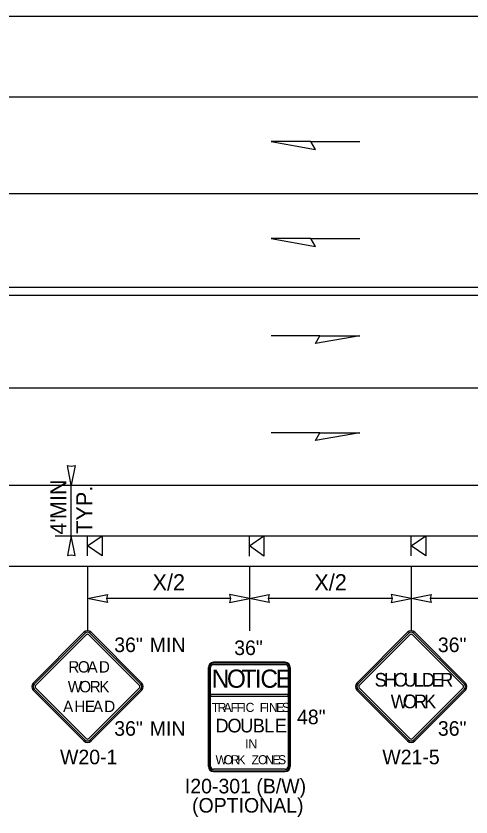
# Model space of a CAD drawing. Extents: x 99999.1 to 100096.1, y 99995 to 100010.7.
# Drawn here: x 100002.095 to 100004.344, y 100003.745 to 100007.706 of the extents above; entities that cross this region are included whole.
import ezdxf

# ---------------------------------------------------------------- set-up
doc = ezdxf.new("R2010")
doc.units = 0
for name, color, linetype in [('RD_ED_ShoulderPavedEdge', 7, 'Continuous'), ('RD_MK_LineDblYellowCenter', 7, 'Continuous'), ('RD_MK_LineEdgeWhite', 7, 'Continuous'), ('RD_MK_LineLane', 7, 'Continuous'), ('TR_SN_ConstructionSigns', 7, 'Continuous'), ('TR_WZ_PortableSignMountBlk-Org', 7, 'Continuous'), ('TR_WZ_PortableSignMountBlk-Wht', 7, 'Continuous'), ('TR_WZ_WorkZoneDetails', 7, 'Continuous'), ('TR_WZ_WorkZoneTextCurrent', 7, 'Continuous')]:
    doc.layers.add(name, color=color, linetype=linetype)

msp = doc.modelspace()

# ---------------------------------------------------------------- linework, layer by layer
at = {"layer": 'RD_ED_ShoulderPavedEdge'}
for p, q in [((100000.8283, 100007.7057), (100014.8933, 100007.7057)), ((100000.8283, 100004.9857), (100014.8933, 100004.9857))]:
    msp.add_line(p, q, dxfattribs=at)
at = {"layer": 'RD_MK_LineDblYellowCenter'}
for p, q in [((100000.849, 100006.3657), (100014.914, 100006.3657)), ((100000.8076, 100006.3257), (100014.8726, 100006.3257))]:
    msp.add_line(p, q, dxfattribs=at)
at = {"layer": 'RD_MK_LineEdgeWhite'}
for p, q in [((100000.8283, 100007.3057), (100014.8933, 100007.3057)), ((100000.8283, 100005.3857), (100014.8933, 100005.3857))]:
    msp.add_line(p, q, dxfattribs=at)
at = {"layer": 'RD_MK_LineLane'}
for points in [[(100014.8933, 100006.8257), (100000.8283, 100006.8257)], [(100014.8933, 100005.8657), (100000.8283, 100005.8657)]]:
    msp.add_lwpolyline(points, dxfattribs=at)
at = {"layer": 'TR_SN_ConstructionSigns'}
for p, q in [((100002.4307, 100004.6583), (100002.1801, 100004.4077)), ((100002.4357, 100004.6533), (100002.1851, 100004.4028)), ((100002.1921, 100004.3958), (100002.4426, 100004.6464)), ((100002.4546, 100004.6464), (100002.7052, 100004.3958)), ((100002.7121, 100004.4028), (100002.4615, 100004.6533)), ((100002.7171, 100004.4077), (100002.4665, 100004.6583)), ((100004.0307, 100004.6583), (100003.7801, 100004.4077)), ((100004.0357, 100004.6533), (100003.7851, 100004.4028)), ((100003.7921, 100004.3958), (100004.0426, 100004.6464)), ((100004.0546, 100004.6464), (100004.3052, 100004.3958)), ((100004.3121, 100004.4028), (100004.0615, 100004.6533)), ((100004.3171, 100004.4077), (100004.0665, 100004.6583)), ((100003.0714, 100004.51), (100003.4258, 100004.51)), ((100003.4258, 100004.51), (100003.0714, 100004.51)), ((100003.4258, 100004.51), (100003.0714, 100004.51)), ((100003.4258, 100004.5058), (100003.0714, 100004.5058)), ((100003.0461, 100003.9953), (100003.0461, 100004.4847)), ((100003.0461, 100004.4847), (100003.0461, 100003.9953)), ((100003.0461, 100004.4847), (100003.0461, 100003.9953)), ((100003.0503, 100004.4847), (100003.0503, 100003.9953)), ((100003.0574, 100004.3504), (100003.0574, 100004.4847)), ((100003.0714, 100004.4988), (100003.4258, 100004.4988)), ((100003.4399, 100004.4847), (100003.4399, 100004.3504)), ((100003.4469, 100003.9953), (100003.4469, 100004.4847)), ((100003.4511, 100004.4847), (100003.4511, 100003.9953)), ((100003.4511, 100003.9953), (100003.4511, 100004.4847)), ((100003.4511, 100003.9953), (100003.4511, 100004.4847)), ((100002.4426, 100004.1333), (100002.1921, 100004.3839)), ((100002.7052, 100004.3839), (100002.4546, 100004.1333)), ((100004.0426, 100004.1333), (100003.7921, 100004.3839)), ((100004.3052, 100004.3839), (100004.0546, 100004.1333)), ((100002.1801, 100004.3719), (100002.4307, 100004.1214)), ((100002.1851, 100004.3769), (100002.4357, 100004.1263)), ((100002.4615, 100004.1263), (100002.7121, 100004.3769)), ((100002.4665, 100004.1214), (100002.7171, 100004.3719)), ((100003.0574, 100004.3504), (100003.0574, 100004.3504)), ((100003.4399, 100004.3504), (100003.0574, 100004.3504)), ((100003.0574, 100004.3504), (100003.0574, 100004.3434)), ((100003.0574, 100004.3434), (100003.0574, 100004.3504)), ((100003.0574, 100004.3434), (100003.4399, 100004.3434)), ((100003.0574, 100003.9953), (100003.0574, 100004.3434)), ((100003.4399, 100004.3434), (100003.4399, 100004.3504)), ((100003.4399, 100004.3504), (100003.4399, 100004.3434)), ((100003.4399, 100004.3434), (100003.4399, 100003.9953)), ((100003.7801, 100004.3719), (100004.0307, 100004.1214)), ((100003.7851, 100004.3769), (100004.0357, 100004.1263)), ((100004.0615, 100004.1263), (100004.3121, 100004.3769)), ((100004.0665, 100004.1214), (100004.3171, 100004.3719)), ((100003.4258, 100003.9813), (100003.0714, 100003.9813)), ((100003.0714, 100003.9742), (100003.4258, 100003.9742)), ((100003.4258, 100003.97), (100003.0714, 100003.97)), ((100003.0714, 100003.97), (100003.4258, 100003.97)), ((100003.0714, 100003.97), (100003.4258, 100003.97))]:
    msp.add_line(p, q, dxfattribs=at)
for centre, radius, start, end in [((100002.4486, 100004.6404), 0.0253, 45, 135), ((100004.0486, 100004.6404), 0.0253, 45, 135), ((100002.4486, 100004.6404), 0.0183, 45, 135), ((100002.4486, 100004.6404), 0.00844, 45, 135), ((100004.0486, 100004.6404), 0.0183, 45, 135), ((100004.0486, 100004.6404), 0.00844, 45, 135), ((100003.0714, 100004.4847), 0.0253, 90, 180), ((100003.0714, 100004.4847), 0.0253, 90, 180), ((100003.0714, 100004.4847), 0.0253, 90, 180), ((100003.0714, 100004.4847), 0.0211, 90, 180), ((100003.4258, 100004.4847), 0.0253, 0, 90), ((100003.4258, 100004.4847), 0.0253, 0, 90), ((100003.4258, 100004.4847), 0.0253, 0, 90), ((100003.4258, 100004.4847), 0.0211, 0, 90), ((100003.0714, 100004.4847), 0.0141, 90, 180), ((100003.4258, 100004.4847), 0.0141, 0, 90), ((100002.198, 100004.3898), 0.0253, 135, 225), ((100002.198, 100004.3898), 0.0183, 135, 225), ((100002.198, 100004.3898), 0.00844, 135, 225), ((100002.6992, 100004.3898), 0.00844, 315, 45), ((100002.6992, 100004.3898), 0.0183, 315, 45), ((100002.6992, 100004.3898), 0.0253, 315, 45), ((100003.798, 100004.3898), 0.0253, 135, 225), ((100003.798, 100004.3898), 0.0183, 135, 225), ((100003.798, 100004.3898), 0.00844, 135, 225), ((100004.2992, 100004.3898), 0.00844, 315, 45), ((100004.2992, 100004.3898), 0.0183, 315, 45), ((100004.2992, 100004.3898), 0.0253, 315, 45), ((100002.4486, 100004.1393), 0.0253, 225, 315), ((100002.4486, 100004.1393), 0.0183, 225, 315), ((100002.4486, 100004.1393), 0.00844, 225, 315), ((100004.0486, 100004.1393), 0.0253, 225, 315), ((100004.0486, 100004.1393), 0.0183, 225, 315), ((100004.0486, 100004.1393), 0.00844, 225, 315), ((100003.0714, 100003.9953), 0.0253, 180, 270), ((100003.0714, 100003.9953), 0.0253, 180, 270), ((100003.0714, 100003.9953), 0.0253, 180, 270), ((100003.0714, 100003.9953), 0.0211, 180, 270), ((100003.0714, 100003.9953), 0.0141, 180, 270), ((100003.4258, 100003.9953), 0.0253, 270, 0), ((100003.4258, 100003.9953), 0.0253, 270, 0), ((100003.4258, 100003.9953), 0.0211, 270, 0), ((100003.4258, 100003.9953), 0.0141, 270, 0), ((100003.4258, 100003.9953), 0.0253, 270, 0)]:
    msp.add_arc(centre, radius, start, end, dxfattribs=at)
at = {"layer": 'TR_WZ_PortableSignMountBlk-Org'}
for p, q in [((100002.4486, 100005.0358), (100002.4486, 100005.1358)), ((100004.0486, 100005.0358), (100004.0486, 100005.1358))]:
    msp.add_line(p, q, dxfattribs=at)
for points in [[(100002.4486, 100005.0857), (100002.5204, 100005.1358), (100002.5204, 100005.0358)], [(100004.0486, 100005.0857), (100004.1204, 100005.1358), (100004.1204, 100005.0358)]]:
    msp.add_lwpolyline(points, close=True, dxfattribs=at)
at = {"layer": 'TR_WZ_PortableSignMountBlk-Wht'}
msp.add_line((100003.2486, 100005.0357), (100003.2486, 100005.1357), dxfattribs=at)
msp.add_lwpolyline([(100003.2486, 100005.0856), (100003.3204, 100005.1357), (100003.3204, 100005.0357)], close=True, dxfattribs=at)
at = {"layer": 'TR_WZ_WorkZoneDetails'}
for p, q in [((100003.553, 100007.085), (100003.7941, 100007.085)), ((100003.553, 100006.605), (100003.7941, 100006.605)), ((100003.5976, 100006.125), (100003.3565, 100006.125)), ((100003.5976, 100005.645), (100003.3565, 100005.645)), ((100002.2886, 100005.3857), (100002.4486, 100005.3857)), ((100002.3686, 100005.1358), (100002.3686, 100005.3857)), ((100002.2886, 100005.1358), (100002.4486, 100005.1358)), ((100002.4486, 100005.1358), (100005.9101, 100005.1358)), ((100002.4486, 100004.9857), (100002.4486, 100004.6657)), ((100003.2486, 100004.986), (100003.2486, 100004.6657)), ((100004.0486, 100004.986), (100004.0486, 100004.6657)), ((100003.1549, 100004.8257), (100002.5423, 100004.8257)), ((100003.9549, 100004.8257), (100003.3423, 100004.8257)), ((100004.9549, 100004.8257), (100004.1423, 100004.8257))]:
    msp.add_line(p, q, dxfattribs=at)
for points in [[(100003.3565, 100007.085), (100003.5753, 100007.0464), (100003.553, 100007.085)], [(100003.3565, 100006.605), (100003.5753, 100006.5664), (100003.553, 100006.605)], [(100003.7941, 100006.125), (100003.5753, 100006.0864), (100003.5976, 100006.125)], [(100003.7941, 100005.645), (100003.5753, 100005.6064), (100003.5976, 100005.645)], [(100002.3686, 100005.3857), (100002.3493, 100005.484), (100002.3686, 100005.4795), (100002.3879, 100005.484)], [(100002.3686, 100005.1358), (100002.3493, 100005.0375), (100002.3686, 100005.0421), (100002.3879, 100005.0375)], [(100002.4486, 100004.8257), (100002.5469, 100004.845), (100002.5423, 100004.8257), (100002.5469, 100004.8065)], [(100003.2486, 100004.8257), (100003.1503, 100004.845), (100003.1549, 100004.8257), (100003.1503, 100004.8065)], [(100003.2486, 100004.8257), (100003.3469, 100004.845), (100003.3423, 100004.8257), (100003.3469, 100004.8065)], [(100004.0486, 100004.8257), (100003.9503, 100004.845), (100003.9549, 100004.8257), (100003.9503, 100004.8065)], [(100004.0486, 100004.8257), (100004.1469, 100004.845), (100004.1423, 100004.8257), (100004.1469, 100004.8065)]]:
    msp.add_lwpolyline(points, close=True, dxfattribs=at)

# ---------------------------------------------------------------- texts
at = {"layer": 'TR_SN_ConstructionSigns'}
for s, p in [('36"', (100002.5807, 100004.5607)), ('MIN', (100002.7562, 100004.5607)), ('36"', (100004.1807, 100004.5607)), ('36"', (100003.1738, 100004.546)), ('48"', (100003.4844, 100004.204)), ('36"', (100002.5807, 100004.147)), ('MIN', (100002.7562, 100004.147)), ('36"', (100004.1807, 100004.147)), ('W20-1', (100002.3128, 100004.0059)), ('W21-5', (100003.9061, 100004.0059)), ('I20-301 (B/W)', (100002.93, 100003.862)), ('(OPTIONAL)', (100002.9655, 100003.7669))]:
    msp.add_text(s, height=0.072, rotation=360, dxfattribs=at).set_placement(p)
for s, height, p in [('R', 0.0562, (100002.354, 100004.4594)), ('O', 0.0562, (100002.401, 100004.4594)), ('A', 0.0562, (100002.4484, 100004.4594)), ('D', 0.0562, (100002.5049, 100004.4594)), ('N', 0.09, (100003.0629, 100004.3842)), ('O', 0.09, (100003.1379, 100004.3842)), ('T', 0.09, (100003.21, 100004.3842)), ('I', 0.09, (100003.2753, 100004.3842)), ('C', 0.09, (100003.3035, 100004.3842)), ('E', 0.09, (100003.3786, 100004.3842)), ('S', 0.0675, (100003.8679, 100004.3898)), ('H', 0.0675, (100003.914, 100004.3898)), ('O', 0.0675, (100003.9616, 100004.3898)), ('U', 0.0675, (100004.0113, 100004.3898)), ('L', 0.0675, (100004.0599, 100004.3898)), ('D', 0.0675, (100004.1012, 100004.3898)), ('E', 0.0675, (100004.1488, 100004.3898)), ('R', 0.0675, (100004.1915, 100004.3898)), ('W', 0.0562, (100002.3511, 100004.3617)), ('O', 0.0562, (100002.408, 100004.3617)), ('R', 0.0562, (100002.4595, 100004.3617)), ('K', 0.0562, (100002.5067, 100004.3617)), ('W', 0.0675, (100003.9474, 100004.283)), ('O', 0.0675, (100004.0074, 100004.283)), ('R', 0.0675, (100004.0619, 100004.283)), ('K', 0.0675, (100004.1121, 100004.283)), ('A', 0.0562, (100002.3277, 100004.264)), ('H', 0.0562, (100002.3839, 100004.264)), ('E', 0.0562, (100002.4357, 100004.264)), ('A', 0.0562, (100002.4751, 100004.264)), ('D', 0.0562, (100002.5313, 100004.264)), ('T', 0.045, (100003.0628, 100004.2646)), ('R', 0.045, (100003.092, 100004.2646)), ('A', 0.045, (100003.1213, 100004.2646)), ('F', 0.045, (100003.1564, 100004.2646)), ('F', 0.045, (100003.1856, 100004.2646)), ('I', 0.045, (100003.2149, 100004.2646)), ('C', 0.045, (100003.2302, 100004.2646)), ('F', 0.045, (100003.3004, 100004.2646)), ('I', 0.045, (100003.3296, 100004.2646)), ('N', 0.045, (100003.3458, 100004.2646)), ('E', 0.045, (100003.3809, 100004.2646)), ('S', 0.045, (100003.4093, 100004.2646)), ('D', 0.0675, (100003.0809, 100004.1634)), ('O', 0.0675, (100003.1403, 100004.1634)), ('U', 0.0675, (100003.2031, 100004.1634)), ('B', 0.0675, (100003.2652, 100004.1634)), ('L', 0.0675, (100003.3225, 100004.1634)), ('E', 0.0675, (100003.3745, 100004.1634)), ('I', 0.045, (100003.2279, 100004.0846)), ('N', 0.045, (100003.2441, 100004.0846)), ('W', 0.045, (100003.0814, 100004.0059)), ('O', 0.045, (100003.121, 100004.0059)), ('R', 0.045, (100003.1566, 100004.0059)), ('K', 0.045, (100003.1894, 100004.0059)), ('Z', 0.045, (100003.2596, 100004.0059)), ('O', 0.045, (100003.2916, 100004.0059)), ('N', 0.045, (100003.3271, 100004.0059)), ('E', 0.045, (100003.3622, 100004.0059)), ('S', 0.045, (100003.3906, 100004.0059))]:
    msp.add_text(s, height=height, dxfattribs=at).set_placement(p)
at = {"layer": 'TR_WZ_WorkZoneTextCurrent'}
for s, rotation, p in [('MIN', 90, (100002.3446, 100005.2182)), ('TYP.', 90, (100002.4726, 100005.1454)), ("4'", 90, (100002.3446, 100005.1417)), ('X/2', 360, (100002.7701, 100004.8657)), ('X/2', 360, (100003.5701, 100004.8657))]:
    msp.add_text(s, height=0.08, rotation=rotation, dxfattribs=at).set_placement(p)

doc.saveas('drawing.dxf')
